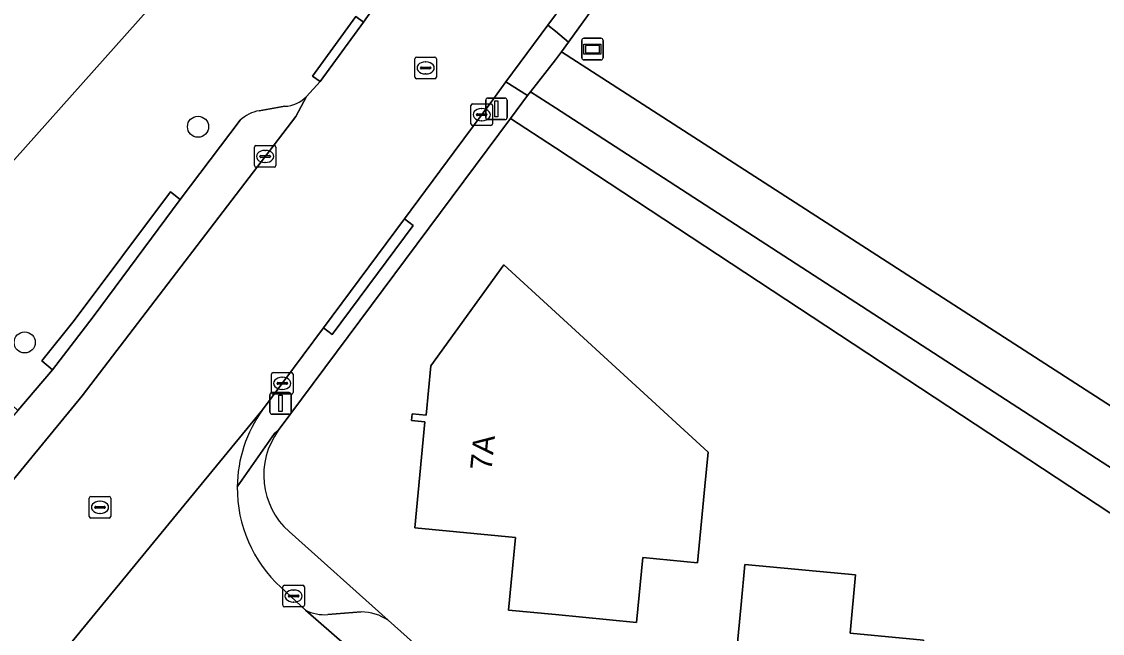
# Model space of a CAD drawing. Extents: x 162396 to 163643, y 386452 to 387406.
# Drawn here: x 162975.2 to 163025.4, y 386677.5 to 386705.8 of the extents above; entities that cross this region are included whole.
import ezdxf

# ---------------------------------------------------------------- set-up
doc = ezdxf.new("R2010")
doc.units = 0
for name, color, linetype in [('IMGEO_Boom', 7, 'Continuous'), ('IMGEO_Erf', 7, 'Continuous'), ('IMGEO_Groenvoorziening', 7, 'Continuous'), ('IMGEO_Kolk', 7, 'Continuous'), ('IMGEO_Lichtmast', 7, 'Continuous'), ('IMGEO_Pand', 7, 'Continuous'), ('IMGEO_Pand_nummerreeks', 7, 'Continuous'), ('IMGEO_Parkeervlak_open', 7, 'Continuous'), ('IMGEO_Rijbaan_lokaal_gesloten', 7, 'Continuous'), ('IMGEO_Rijbaan_lokaal_open', 7, 'Continuous'), ('IMGEO_Rioolput', 7, 'Continuous'), ('IMGEO_Verklikker', 7, 'Continuous'), ('IMGEO_Voetpad_open', 7, 'Continuous')]:
    doc.layers.add(name, color=color, linetype=linetype)

msp = doc.modelspace()

# ---------------------------------------------------------------- linework, layer by layer
at = {"layer": 'IMGEO_Boom'}
for centre in [(162983.426, 386700.942), (162975.387, 386690.945)]:
    msp.add_circle(centre, 0.489, dxfattribs=at)
at = {"layer": 'IMGEO_Erf'}
for points in [[(162932.823, 386652.31), (162934.978, 386654.725), (162936.722, 386656.679), (162939.36, 386659.635), (162950.734, 386672.38), (162953.337, 386675.295), (162954.931, 386677.078), (162957.707, 386680.182), (162969.169, 386692.999), (162984.352, 386710.007), (162921.76, 386750), (162921.361, 386750.255), (162921.212, 386750), (162863.497, 386651.323), (162799.834, 386651.914)], [(163036.266, 386676.636), (163036.105, 386675.273), (163034.772, 386675.408), (163032.341, 386675.674), (163032.491, 386677.049), (163032.648, 386678.484), (163000, 386699.965), (162997.926, 386701.329), (162987.151, 386686.864)], [(162987.647, 386682.178), (162992.244, 386678.07), (163000, 386671.142), (163018.55, 386654.281), (163022.595, 386650.956)]]:
    msp.add_lwpolyline(points, dxfattribs=at)
for points in [[(163004.05, 386680.979), (163003.76, 386677.967), (163000, 386678.33), (162997.831, 386678.539), (162998.156, 386681.906), (162993.476, 386682.358), (162993.95, 386687.273), (162993.326, 386687.333), (162993.355, 386687.632), (162994.01, 386687.569), (162994.231, 386689.857), (162997.612, 386694.535), (163000, 386692.347), (163007.08, 386685.858), (163006.928, 386684.281), (163006.772, 386682.665), (163006.586, 386680.735)], [(163020.169, 386667.656), (163019.694, 386662.678), (163015.271, 386663.101), (163015.593, 386666.476), (163014.323, 386666.597), (163014.225, 386665.567), (163012.357, 386665.745), (163012.597, 386668.26), (163008.715, 386668.63), (163009.2, 386673.719), (163008.138, 386673.821), (163008.613, 386678.799), (163008.79, 386680.657), (163013.923, 386680.167), (163013.667, 386677.476), (163017.077, 386677.15), (163016.549, 386671.614), (163020.51, 386671.236)]]:
    msp.add_lwpolyline(points, close=True, dxfattribs=at)
msp.add_arc((162989.983, 386684.795), 3.508, 143.8445, 228.2397, dxfattribs=at)
at = {"layer": 'IMGEO_Groenvoorziening'}
msp.add_lwpolyline([(163021.779, 386712.613), (163021.229, 386711.757), (163020.504, 386710.629), (163018.653, 386707.748), (163018.22, 386707.075), (163017.546, 386707.507), (163011.707, 386711.248), (163011.033, 386711.68), (163011.468, 386712.351), (163012.89, 386714.542), (163009.247, 386717.145), (163007.784, 386715.123), (163006.517, 386713.046), (163000.61, 386704.855), (163000.29, 386704.411), (163035.465, 386681.75), (163063.605, 386682.718), (163065.406, 386682.78)], dxfattribs=at)
msp.add_lwpolyline([(163032.831, 386680.161), (163032.875, 386680.532), (163000, 386701.813), (162998.844, 386702.561), (162998.714, 386702.39), (162997.926, 386701.329), (163000, 386699.965), (163032.648, 386678.484)], close=True, dxfattribs=at)
at = {"layer": 'IMGEO_Kolk'}
for p, q in [((162996.084, 386701.077), (162996.084, 386701.929)), ((162996.159, 386702.003), (162997.011, 386702.003)), ((162996.572, 386701.783), (162996.597, 386701.783)), ((162997.085, 386701.929), (162997.085, 386701.077)), ((162996.343, 386701.497), (162996.343, 386701.509)), ((162996.781, 386701.46), (162996.383, 386701.46)), ((162996.386, 386701.546), (162996.784, 386701.546)), ((162996.827, 386701.509), (162996.827, 386701.497)), ((162997.011, 386701.003), (162996.159, 386701.003)), ((162996.595, 386701.223), (162996.57, 386701.223)), ((162986.039, 386699.14), (162986.039, 386699.992)), ((162986.114, 386700.066), (162986.966, 386700.066)), ((162986.527, 386699.846), (162986.552, 386699.846)), ((162987.04, 386699.992), (162987.04, 386699.14)), ((162986.298, 386699.56), (162986.298, 386699.572)), ((162986.736, 386699.523), (162986.338, 386699.523)), ((162986.341, 386699.609), (162986.739, 386699.609)), ((162986.55, 386699.286), (162986.525, 386699.286)), ((162986.782, 386699.572), (162986.782, 386699.56)), ((162986.966, 386699.066), (162986.114, 386699.066)), ((162986.832, 386688.623), (162986.832, 386689.475)), ((162986.907, 386689.549), (162987.759, 386689.549)), ((162987.32, 386689.329), (162987.345, 386689.329)), ((162987.833, 386689.475), (162987.833, 386688.623)), ((162987.091, 386689.043), (162987.091, 386689.055)), ((162987.529, 386689.006), (162987.131, 386689.006)), ((162987.134, 386689.092), (162987.532, 386689.092)), ((162987.343, 386688.769), (162987.318, 386688.769)), ((162987.575, 386689.055), (162987.575, 386689.043)), ((162987.759, 386688.549), (162986.907, 386688.549)), ((162987.359, 386678.765), (162987.359, 386679.617)), ((162987.434, 386679.691), (162988.286, 386679.691)), ((162987.661, 386679.234), (162988.059, 386679.234)), ((162987.847, 386679.471), (162987.872, 386679.471)), ((162988.36, 386679.617), (162988.36, 386678.765)), ((162987.618, 386679.185), (162987.618, 386679.197)), ((162988.056, 386679.148), (162987.658, 386679.148)), ((162987.87, 386678.911), (162987.845, 386678.911)), ((162988.102, 386679.197), (162988.102, 386679.185)), ((162988.286, 386678.691), (162987.434, 386678.691))]:
    msp.add_line(p, q, dxfattribs=at)
for points in [[(162996.084, 386701.077), (162996.084, 386701.929)], [(162996.159, 386702.003), (162997.011, 386702.003)], [(162997.085, 386701.929), (162997.085, 386701.077)], [(162997.011, 386701.003), (162996.159, 386701.003)], [(162986.039, 386699.14), (162986.039, 386699.992)], [(162986.114, 386700.066), (162986.966, 386700.066)], [(162987.04, 386699.992), (162987.04, 386699.14)], [(162986.966, 386699.066), (162986.114, 386699.066)], [(162986.832, 386688.623), (162986.832, 386689.475)], [(162986.907, 386689.549), (162987.759, 386689.549)], [(162987.833, 386689.475), (162987.833, 386688.623)], [(162987.759, 386688.549), (162986.907, 386688.549)], [(162987.359, 386678.765), (162987.359, 386679.617)], [(162987.434, 386679.691), (162988.286, 386679.691)], [(162988.36, 386679.617), (162988.36, 386678.765)], [(162988.286, 386678.691), (162987.434, 386678.691)]]:
    msp.add_lwpolyline(points, dxfattribs=at)
for centre, radius, start, end in [((162996.161, 386701.927), 0.0765, 91.552, 178.448), ((162996.161, 386701.927), 0.0765, 91.552, 178.448), ((162997.009, 386701.927), 0.0765, 1.552, 88.448), ((162997.009, 386701.927), 0.0765, 1.552, 88.448), ((162996.383, 386701.506), 0.0403, 85.8775, 175.7526), ((162996.38, 386701.496), 0.0366, 178.938, 274.7102), ((162996.784, 386701.503), 0.043, 264.8664, 352.4533), ((162996.788, 386701.508), 0.0386, 1.7309, 96.639), ((162996.161, 386701.079), 0.0765, 181.552, 268.448), ((162996.161, 386701.079), 0.0765, 181.552, 268.448), ((162997.009, 386701.079), 0.0765, 271.552, 358.448), ((162997.009, 386701.079), 0.0765, 271.552, 358.448), ((162986.116, 386699.99), 0.0765, 91.552, 178.448), ((162986.116, 386699.99), 0.0765, 91.552, 178.448), ((162986.964, 386699.99), 0.0765, 1.552, 88.448), ((162986.964, 386699.99), 0.0765, 1.552, 88.448), ((162986.338, 386699.569), 0.0403, 85.8775, 175.7526), ((162986.335, 386699.559), 0.0366, 178.938, 274.7102), ((162986.739, 386699.566), 0.043, 264.8664, 352.4533), ((162986.743, 386699.571), 0.0386, 1.7309, 96.639), ((162986.116, 386699.142), 0.0765, 181.552, 268.448), ((162986.116, 386699.142), 0.0765, 181.552, 268.448), ((162986.964, 386699.142), 0.0765, 271.552, 358.448), ((162986.964, 386699.142), 0.0765, 271.552, 358.448), ((162986.909, 386689.473), 0.0765, 91.552, 178.448), ((162986.909, 386689.473), 0.0765, 91.552, 178.448), ((162987.757, 386689.473), 0.0765, 1.552, 88.448), ((162987.757, 386689.473), 0.0765, 1.552, 88.448), ((162987.131, 386689.052), 0.0403, 85.8775, 175.7526), ((162987.128, 386689.042), 0.0366, 178.938, 274.7102), ((162987.532, 386689.049), 0.043, 264.8664, 352.4533), ((162987.536, 386689.054), 0.0386, 1.7309, 96.639), ((162986.909, 386688.625), 0.0765, 181.552, 268.448), ((162986.909, 386688.625), 0.0765, 181.552, 268.448), ((162987.757, 386688.625), 0.0765, 271.552, 358.448), ((162987.757, 386688.625), 0.0765, 271.552, 358.448), ((162987.436, 386679.615), 0.0765, 91.552, 178.448), ((162987.436, 386679.615), 0.0765, 91.552, 178.448), ((162987.658, 386679.194), 0.0403, 85.8775, 175.7526), ((162988.063, 386679.196), 0.0386, 1.7309, 96.639), ((162988.284, 386679.615), 0.0765, 1.552, 88.448), ((162988.284, 386679.615), 0.0765, 1.552, 88.448), ((162987.436, 386678.767), 0.0765, 181.552, 268.448), ((162987.436, 386678.767), 0.0765, 181.552, 268.448), ((162987.655, 386679.184), 0.0366, 178.938, 274.7102), ((162988.059, 386679.191), 0.043, 264.8664, 352.4533), ((162988.284, 386678.767), 0.0765, 271.552, 358.448), ((162988.284, 386678.767), 0.0765, 271.552, 358.448)]:
    msp.add_arc(centre, radius, start, end, dxfattribs=at)
for centre, major_axis, ratio, start_param, end_param in [((162996.571, 386701.503), (-0.387, 0.002), 0.722429, 4.712389, 7.853982), ((162996.596, 386701.503), (-0.39, 0.002), 0.717154, 1.570796, 4.712389), ((162986.526, 386699.566), (-0.387, 0.002), 0.722429, 4.712389, 7.853982), ((162986.551, 386699.566), (-0.39, 0.002), 0.717154, 1.570796, 4.712389), ((162987.319, 386689.049), (-0.387, 0.002), 0.722429, 4.712389, 7.853982), ((162987.344, 386689.049), (-0.39, 0.002), 0.717154, 1.570796, 4.712389), ((162987.846, 386679.191), (-0.387, 0.002), 0.722429, 4.712389, 7.853982), ((162987.871, 386679.191), (-0.39, 0.002), 0.717154, 1.570796, 4.712389)]:
    msp.add_ellipse(centre, major_axis=major_axis, ratio=ratio, start_param=start_param, end_param=end_param, dxfattribs=at)
at = {"layer": 'IMGEO_Lichtmast'}
for p, q in [((162996.768, 386701.371), (162996.768, 386702.171)), ((162996.768, 386702.171), (162996.768, 386701.371)), ((162996.868, 386702.271), (162997.658, 386702.271)), ((162997.658, 386702.271), (162996.868, 386702.271)), ((162997.758, 386702.171), (162997.758, 386701.371)), ((162997.758, 386701.371), (162997.758, 386702.171)), ((162997.658, 386701.271), (162996.868, 386701.271)), ((162996.868, 386701.271), (162997.658, 386701.271)), ((162986.757, 386687.72), (162986.757, 386688.52)), ((162986.757, 386688.52), (162986.757, 386687.72)), ((162986.857, 386688.62), (162987.647, 386688.62)), ((162987.647, 386688.62), (162986.857, 386688.62)), ((162987.747, 386688.52), (162987.747, 386687.72)), ((162987.747, 386687.72), (162987.747, 386688.52)), ((162987.647, 386687.62), (162986.857, 386687.62)), ((162986.857, 386687.62), (162987.647, 386687.62))]:
    msp.add_line(p, q, dxfattribs=at)
for points in [[(162997.188, 386702.146), (162997.338, 386702.146), (162997.338, 386701.396), (162997.188, 386701.396), (162997.188, 386702.146)], [(162987.177, 386688.495), (162987.327, 386688.495), (162987.327, 386687.745), (162987.177, 386687.745), (162987.177, 386688.495)]]:
    msp.add_lwpolyline(points, dxfattribs=at)
for centre, start, end in [((162996.868, 386702.171), 90, 180), ((162996.868, 386702.171), 90, 180), ((162997.658, 386702.171), 0, 90), ((162997.658, 386702.171), 360, 90), ((162996.868, 386701.371), 180, 270), ((162996.868, 386701.371), 180, 270), ((162997.658, 386701.371), 270, 0), ((162997.658, 386701.371), 270, 0), ((162986.857, 386688.52), 90, 180), ((162986.857, 386688.52), 90, 180), ((162987.647, 386688.52), 0, 90), ((162987.647, 386688.52), 360, 90), ((162986.857, 386687.72), 180, 270), ((162986.857, 386687.72), 180, 270), ((162987.647, 386687.72), 270, 0), ((162987.647, 386687.72), 270, 0)]:
    msp.add_arc(centre, 0.1, start, end, dxfattribs=at)
at = {"layer": 'IMGEO_Pand'}
for points in [[(163007.08, 386685.858), (163000, 386692.347), (162997.612, 386694.535), (162994.231, 386689.857), (162994.01, 386687.569), (162993.355, 386687.632), (162993.326, 386687.333), (162993.95, 386687.273), (162993.476, 386682.358), (162998.156, 386681.906), (162997.831, 386678.539), (163000, 386678.33), (163003.76, 386677.967), (163004.05, 386680.979), (163006.586, 386680.735), (163006.772, 386682.665), (163006.928, 386684.281)], [(163008.138, 386673.821), (163009.2, 386673.719), (163008.715, 386668.63), (163012.597, 386668.26), (163012.357, 386665.745), (163014.225, 386665.567), (163014.323, 386666.597), (163015.593, 386666.476), (163015.271, 386663.101), (163019.694, 386662.678), (163020.169, 386667.656), (163020.51, 386671.236), (163016.549, 386671.614), (163017.077, 386677.15), (163013.667, 386677.476), (163013.923, 386680.167), (163008.79, 386680.657), (163008.613, 386678.799)]]:
    msp.add_lwpolyline(points, close=True, dxfattribs=at)
at = {"layer": 'IMGEO_Parkeervlak_open'}
for points in [[(162971.032, 386679.935), (162978.045, 386688.478), (162987.962, 386701.42), (162988.45, 386702.342)], [(162987.458, 386701.891), (162986.257, 386701.682)], [(162985.384, 386701.246), (162982.593, 386697.572), (162978.562, 386692.137), (162976.679, 386689.682), (162975.063, 386687.793), (162969.738, 386681.565), (162965.843, 386677.132), (162962.859, 386673.856), (162960.728, 386671.489), (162957.738, 386668.107), (162954.778, 386664.796), (162948.065, 386657.254), (162945.028, 386653.881), (162944.537, 386653.395)], [(162988.416, 386678.542), (163000, 386668.439), (163019.511, 386650.868)], [(162990.997, 386678.456), (162989.446, 386678.337)], [(163000, 386671.142), (162992.244, 386678.07)]]:
    msp.add_lwpolyline(points, dxfattribs=at)
for centre, radius, start, end in [((162987.405, 386703.324), 1.434, 272.1115, 316.7851), ((162986.526, 386700.051), 1.653, 99.3706, 133.707), ((162989.259, 386680.087), 1.76, 241.3877, 276.0994), ((162990.988, 386676.219), 2.237, 55.8378, 89.7631)]:
    msp.add_arc(centre, radius, start, end, dxfattribs=at)
at = {"layer": 'IMGEO_Rijbaan_lokaal_gesloten'}
for points in [[(162992.183, 386707.336), (162991.103, 386705.789), (162989.091, 386703.032), (162988.45, 386702.342), (162987.962, 386701.42), (162978.045, 386688.478), (162971.032, 386679.935)], [(162950.566, 386646.736), (162976.167, 386675.353), (162986.414, 386687.815), (162989.241, 386691.617), (162992.997, 386696.669), (162995.314, 386699.785), (162997.096, 386702.195), (162997.709, 386703.024), (162999.653, 386705.654), (163000, 386706.123)]]:
    msp.add_lwpolyline(points, dxfattribs=at)
at = {"layer": 'IMGEO_Rijbaan_lokaal_open'}
for points in [[(162986.414, 386687.815), (162976.167, 386675.353)], [(163021.439, 386649.008), (163019.511, 386650.868), (163000, 386668.439), (162988.416, 386678.542), (162987.272, 386679.597)]]:
    msp.add_lwpolyline(points, dxfattribs=at)
for centre, radius, start, end in [((162991.461, 386684.188), 6.215, 144.2935, 179.3973), ((162991.472, 386684.193), 6.226, 179.4494, 227.5819)]:
    msp.add_arc(centre, radius, start, end, dxfattribs=at)
at = {"layer": 'IMGEO_Rioolput'}
for p, q in [((162993.483, 386703.242), (162993.483, 386704.094)), ((162993.558, 386704.168), (162994.41, 386704.168)), ((162993.971, 386703.948), (162993.996, 386703.948)), ((162994.484, 386704.094), (162994.484, 386703.242)), ((162993.742, 386703.662), (162993.742, 386703.674)), ((162994.18, 386703.625), (162993.782, 386703.625)), ((162993.785, 386703.711), (162994.183, 386703.711)), ((162993.994, 386703.388), (162993.969, 386703.388)), ((162994.226, 386703.674), (162994.226, 386703.662)), ((162994.41, 386703.168), (162993.558, 386703.168)), ((162978.378, 386682.878), (162978.378, 386683.73)), ((162978.453, 386683.804), (162979.305, 386683.804)), ((162979.379, 386683.73), (162979.379, 386682.878)), ((162978.637, 386683.298), (162978.637, 386683.31)), ((162979.075, 386683.261), (162978.677, 386683.261)), ((162978.68, 386683.347), (162979.078, 386683.347)), ((162978.866, 386683.584), (162978.891, 386683.584)), ((162979.121, 386683.31), (162979.121, 386683.298)), ((162979.305, 386682.804), (162978.453, 386682.804)), ((162978.889, 386683.024), (162978.864, 386683.024))]:
    msp.add_line(p, q, dxfattribs=at)
for points in [[(162993.483, 386703.242), (162993.483, 386704.094)], [(162993.558, 386704.168), (162994.41, 386704.168)], [(162994.484, 386704.094), (162994.484, 386703.242)], [(162994.41, 386703.168), (162993.558, 386703.168)], [(162978.378, 386682.878), (162978.378, 386683.73)], [(162978.453, 386683.804), (162979.305, 386683.804)], [(162979.379, 386683.73), (162979.379, 386682.878)], [(162979.305, 386682.804), (162978.453, 386682.804)]]:
    msp.add_lwpolyline(points, dxfattribs=at)
for centre, radius, start, end in [((162993.56, 386704.092), 0.0765, 91.552, 178.448), ((162993.56, 386704.092), 0.0765, 91.552, 178.448), ((162994.408, 386704.092), 0.0765, 1.552, 88.448), ((162994.408, 386704.092), 0.0765, 1.552, 88.448), ((162993.782, 386703.671), 0.0403, 85.8775, 175.7526), ((162993.779, 386703.661), 0.0366, 178.938, 274.7102), ((162994.183, 386703.668), 0.043, 264.8664, 352.4533), ((162994.187, 386703.673), 0.0386, 1.7309, 96.639), ((162993.56, 386703.244), 0.0765, 181.552, 268.448), ((162993.56, 386703.244), 0.0765, 181.552, 268.448), ((162994.408, 386703.244), 0.0765, 271.552, 358.448), ((162994.408, 386703.244), 0.0765, 271.552, 358.448), ((162978.455, 386683.728), 0.0765, 91.552, 178.448), ((162978.455, 386683.728), 0.0765, 91.552, 178.448), ((162979.303, 386683.728), 0.0765, 1.552, 88.448), ((162979.303, 386683.728), 0.0765, 1.552, 88.448), ((162978.677, 386683.307), 0.0403, 85.8775, 175.7526), ((162978.674, 386683.297), 0.0366, 178.938, 274.7102), ((162979.078, 386683.304), 0.043, 264.8664, 352.4533), ((162979.082, 386683.309), 0.0386, 1.7309, 96.639), ((162978.455, 386682.88), 0.0765, 181.552, 268.448), ((162978.455, 386682.88), 0.0765, 181.552, 268.448), ((162979.303, 386682.88), 0.0765, 271.552, 358.448), ((162979.303, 386682.88), 0.0765, 271.552, 358.448)]:
    msp.add_arc(centre, radius, start, end, dxfattribs=at)
for centre, major_axis, ratio, start_param, end_param in [((162993.97, 386703.668), (-0.387, 0.002), 0.722429, 4.712389, 7.853982), ((162993.995, 386703.668), (-0.39, 0.002), 0.717154, 1.570796, 4.712389), ((162978.865, 386683.304), (-0.387, 0.002), 0.722429, 4.712389, 7.853982), ((162978.89, 386683.304), (-0.39, 0.002), 0.717154, 1.570796, 4.712389)]:
    msp.add_ellipse(centre, major_axis=major_axis, ratio=ratio, start_param=start_param, end_param=end_param, dxfattribs=at)
at = {"layer": 'IMGEO_Verklikker'}
for p, q in [((163001.227, 386704.142), (163001.227, 386704.942)), ((163001.227, 386704.942), (163001.227, 386704.142)), ((163001.327, 386705.042), (163002.117, 386705.042)), ((163002.117, 386705.042), (163001.327, 386705.042)), ((163002.217, 386704.942), (163002.217, 386704.142)), ((163002.217, 386704.142), (163002.217, 386704.942)), ((163002.117, 386704.042), (163001.327, 386704.042)), ((163001.327, 386704.042), (163002.117, 386704.042))]:
    msp.add_line(p, q, dxfattribs=at)
for points in [[(163001.328, 386704.774), (163002.116, 386704.774), (163002.116, 386704.31), (163001.328, 386704.31), (163001.328, 386704.774)], [(163001.393, 386704.709), (163001.393, 386704.375), (163002.051, 386704.375), (163002.051, 386704.709), (163001.393, 386704.709)]]:
    msp.add_lwpolyline(points, dxfattribs=at)
for centre, start, end in [((163001.327, 386704.942), 90, 180), ((163001.327, 386704.942), 90, 180), ((163002.117, 386704.942), 0, 90), ((163002.117, 386704.942), 360, 90), ((163001.327, 386704.142), 180, 270), ((163001.327, 386704.142), 180, 270), ((163002.117, 386704.142), 270, 0), ((163002.117, 386704.142), 270, 0)]:
    msp.add_arc(centre, 0.1, start, end, dxfattribs=at)
at = {"layer": 'IMGEO_Voetpad_open'}
for points in [[(162988.45, 386702.342), (162989.091, 386703.032), (162988.731, 386703.293), (162990.749, 386706.046), (162991.103, 386705.789), (162992.183, 386707.336), (162999.489, 386717.305), (163002.911, 386722.024), (163004.392, 386724.184)], [(163009.956, 386719.935), (163008.524, 386717.994), (163006.763, 386715.625), (163000, 386706.123), (162999.653, 386705.654), (163000, 386705.365), (163000.61, 386704.855), (163006.517, 386713.046), (163007.784, 386715.123), (163009.247, 386717.145), (163009.391, 386717.345), (163009.491, 386717.493), (163009.592, 386717.641), (163009.76, 386717.886), (163009.813, 386717.964), (163009.929, 386718.131)], [(162984.352, 386710.007), (162969.169, 386692.999), (162970.648, 386691.781), (162959.175, 386678.871), (162956.475, 386675.744), (162954.803, 386673.905), (162952.213, 386671.018), (162940.82, 386658.259), (162938.239, 386655.321), (162936.479, 386653.363), (162934.318, 386650.935), (162921.874, 386637.026), (162918.084, 386632.76), (162906.23, 386619.551), (162905.849, 386619.12), (162903.5, 386616.464), (162903.283, 386616.224), (162902.465, 386615.321), (162902.179, 386615.005), (162898.077, 386610.43), (162892.078, 386603.655)], [(162997.926, 386701.329), (162998.714, 386702.39), (162997.709, 386703.024), (162997.096, 386702.195), (162995.314, 386699.785), (162992.997, 386696.669), (162993.398, 386696.371), (162989.642, 386691.319), (162989.241, 386691.617), (162986.414, 386687.815)], [(162986.257, 386701.682), (162987.458, 386701.891)], [(162985.246, 386684.253), (162986.974, 386686.723), (162987.151, 386686.864), (162997.926, 386701.329)], [(162955.562, 386670.116), (162958.253, 386673.154), (162960.493, 386675.712), (162963.515, 386679.089), (162972.906, 386689.751), (162974.326, 386688.48), (162975.063, 386687.793), (162976.679, 386689.682), (162976.184, 386690.099), (162977.674, 386691.956), (162982.147, 386697.928), (162982.593, 386697.572), (162985.384, 386701.246)], [(162987.151, 386686.864), (162986.974, 386686.723), (162985.246, 386684.253)], [(162992.244, 386678.07), (162987.647, 386682.178)], [(162987.272, 386679.597), (162988.416, 386678.542)], [(162989.446, 386678.337), (162990.997, 386678.456)]]:
    msp.add_lwpolyline(points, dxfattribs=at)
for points in [[(162991.103, 386705.789), (162990.749, 386706.046), (162988.731, 386703.293), (162989.091, 386703.032)], [(162999.653, 386705.654), (162997.709, 386703.024), (162998.714, 386702.39), (162998.844, 386702.561), (163000, 386704.04), (163000.29, 386704.411), (163000.61, 386704.855), (163000, 386705.365)], [(163032.831, 386680.161), (163036.607, 386679.749), (163036.63, 386679.921), (163036.736, 386680.928), (163035.465, 386681.75), (163000.29, 386704.411), (163000, 386704.04), (162998.844, 386702.561), (163000, 386701.813), (163032.875, 386680.532)], [(162982.593, 386697.572), (162982.147, 386697.928), (162977.674, 386691.956), (162976.184, 386690.099), (162976.679, 386689.682), (162978.562, 386692.137)], [(162989.241, 386691.617), (162989.642, 386691.319), (162993.398, 386696.371), (162992.997, 386696.669)]]:
    msp.add_lwpolyline(points, close=True, dxfattribs=at)
for centre, radius, start, end in [((162987.405, 386703.324), 1.434, 272.1115, 316.7851), ((162986.526, 386700.051), 1.653, 99.3706, 133.707), ((162991.461, 386684.188), 6.215, 144.2935, 179.3973), ((162989.983, 386684.795), 3.508, 143.8445, 228.2397), ((162991.472, 386684.193), 6.226, 179.4494, 227.5819), ((162989.259, 386680.087), 1.76, 241.3877, 276.0994), ((162990.988, 386676.219), 2.237, 55.8378, 89.7631)]:
    msp.add_arc(centre, radius, start, end, dxfattribs=at)

# ---------------------------------------------------------------- texts
at = {"layer": 'IMGEO_Pand_nummerreeks'}
msp.add_text('7A', height=1, rotation=84.2534, dxfattribs=at).set_placement((162997.037, 386684.978))

doc.saveas('drawing.dxf')
